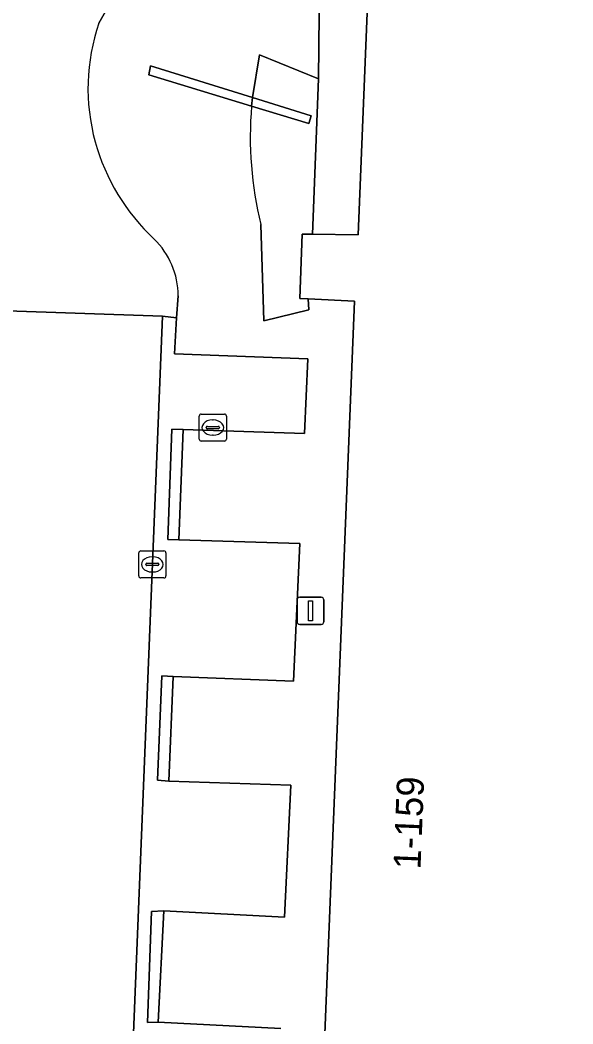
# Model space of a CAD drawing. Extents: x 160077 to 160948, y 386481 to 387498.
# Drawn here: x 160843.1 to 160863.5, y 386763.42 to 386800.47 of the extents above; entities that cross this region are included whole.
import ezdxf

# ---------------------------------------------------------------- set-up
doc = ezdxf.new("R2010")
doc.units = 0
for name, color, linetype in [('IMGEO_Brandkraan', 7, 'Continuous'), ('IMGEO_Kolk', 7, 'Continuous'), ('IMGEO_Lichtmast', 7, 'Continuous'), ('IMGEO_Muur', 7, 'Continuous'), ('IMGEO_Pand', 7, 'Continuous'), ('IMGEO_Pand_nummerreeks', 7, 'Continuous'), ('IMGEO_Parkeervlak_open', 7, 'Continuous'), ('IMGEO_Rijbaan_lokaal_open', 7, 'Continuous'), ('IMGEO_Voetpad_open', 7, 'Continuous')]:
    doc.layers.add(name, color=color, linetype=linetype)

msp = doc.modelspace()

# ---------------------------------------------------------------- linework, layer by layer
at = {"layer": 'IMGEO_Brandkraan'}
for p, q in [((160849.715, 386785.005), (160849.715, 386785.857)), ((160849.79, 386785.931), (160850.642, 386785.931)), ((160850.203, 386785.711), (160850.228, 386785.711)), ((160850.716, 386785.857), (160850.716, 386785.005)), ((160849.974, 386785.425), (160849.974, 386785.437)), ((160850.412, 386785.388), (160850.014, 386785.388)), ((160850.017, 386785.474), (160850.415, 386785.474)), ((160850.458, 386785.437), (160850.458, 386785.425)), ((160850.226, 386785.151), (160850.201, 386785.151)), ((160850.642, 386784.931), (160849.79, 386784.931))]:
    msp.add_line(p, q, dxfattribs=at)
for points in [[(160849.715, 386785.005), (160849.715, 386785.857)], [(160849.79, 386785.931), (160850.642, 386785.931)], [(160850.716, 386785.857), (160850.716, 386785.005)], [(160850.642, 386784.931), (160849.79, 386784.931)]]:
    msp.add_lwpolyline(points, dxfattribs=at)
for centre, radius, start, end in [((160849.792, 386785.855), 0.0765, 91.552, 178.448), ((160849.792, 386785.855), 0.0765, 91.552, 178.448), ((160850.64, 386785.855), 0.0765, 1.552, 88.448), ((160850.64, 386785.855), 0.0765, 1.552, 88.448), ((160850.014, 386785.434), 0.0403, 85.8775, 175.7526), ((160850.011, 386785.424), 0.0366, 178.938, 274.7102), ((160850.415, 386785.431), 0.043, 264.8664, 352.4533), ((160850.419, 386785.436), 0.0386, 1.7309, 96.639), ((160849.792, 386785.007), 0.0765, 181.552, 268.448), ((160849.792, 386785.007), 0.0765, 181.552, 268.448), ((160850.64, 386785.007), 0.0765, 271.552, 358.448), ((160850.64, 386785.007), 0.0765, 271.552, 358.448)]:
    msp.add_arc(centre, radius, start, end, dxfattribs=at)
for centre, major_axis, ratio, start_param, end_param in [((160850.202, 386785.431), (-0.387, 0.002), 0.722429, 4.712389, 7.853982), ((160850.227, 386785.431), (-0.39, 0.002), 0.717154, 1.570796, 4.712389)]:
    msp.add_ellipse(centre, major_axis=major_axis, ratio=ratio, start_param=start_param, end_param=end_param, dxfattribs=at)
at = {"layer": 'IMGEO_Kolk'}
for p, q in [((160847.484, 386779.954), (160847.484, 386780.806)), ((160847.559, 386780.88), (160848.411, 386780.88)), ((160847.972, 386780.66), (160847.997, 386780.66)), ((160848.485, 386780.806), (160848.485, 386779.954)), ((160847.743, 386780.374), (160847.743, 386780.386)), ((160848.181, 386780.337), (160847.783, 386780.337)), ((160847.786, 386780.423), (160848.184, 386780.423)), ((160848.227, 386780.386), (160848.227, 386780.374)), ((160848.411, 386779.88), (160847.559, 386779.88)), ((160847.995, 386780.1), (160847.97, 386780.1))]:
    msp.add_line(p, q, dxfattribs=at)
for points in [[(160847.484, 386779.954), (160847.484, 386780.806)], [(160847.559, 386780.88), (160848.411, 386780.88)], [(160848.485, 386780.806), (160848.485, 386779.954)], [(160848.411, 386779.88), (160847.559, 386779.88)]]:
    msp.add_lwpolyline(points, dxfattribs=at)
for centre, radius, start, end in [((160847.561, 386780.804), 0.0765, 91.552, 178.448), ((160847.561, 386780.804), 0.0765, 91.552, 178.448), ((160848.409, 386780.804), 0.0765, 1.552, 88.448), ((160848.409, 386780.804), 0.0765, 1.552, 88.448), ((160847.783, 386780.383), 0.0403, 85.8775, 175.7526), ((160847.78, 386780.373), 0.0366, 178.938, 274.7102), ((160848.184, 386780.38), 0.043, 264.8664, 352.4533), ((160848.188, 386780.385), 0.0386, 1.7309, 96.639), ((160847.561, 386779.956), 0.0765, 181.552, 268.448), ((160847.561, 386779.956), 0.0765, 181.552, 268.448), ((160848.409, 386779.956), 0.0765, 271.552, 358.448), ((160848.409, 386779.956), 0.0765, 271.552, 358.448)]:
    msp.add_arc(centre, radius, start, end, dxfattribs=at)
for centre, major_axis, ratio, start_param, end_param in [((160847.971, 386780.38), (-0.387, 0.002), 0.722429, 4.712389, 7.853982), ((160847.996, 386780.38), (-0.39, 0.002), 0.717154, 1.570796, 4.712389)]:
    msp.add_ellipse(centre, major_axis=major_axis, ratio=ratio, start_param=start_param, end_param=end_param, dxfattribs=at)
at = {"layer": 'IMGEO_Lichtmast'}
for p, q in [((160853.322, 386778.267), (160853.322, 386779.067)), ((160853.322, 386779.067), (160853.322, 386778.267)), ((160853.422, 386779.167), (160854.212, 386779.167)), ((160854.212, 386779.167), (160853.422, 386779.167)), ((160854.312, 386779.067), (160854.312, 386778.267)), ((160854.312, 386778.267), (160854.312, 386779.067)), ((160854.212, 386778.167), (160853.422, 386778.167)), ((160853.422, 386778.167), (160854.212, 386778.167))]:
    msp.add_line(p, q, dxfattribs=at)
msp.add_lwpolyline([(160853.742, 386779.042), (160853.892, 386779.042), (160853.892, 386778.292), (160853.742, 386778.292), (160853.742, 386779.042)], dxfattribs=at)
for centre, start, end in [((160853.422, 386779.067), 90, 180), ((160853.422, 386779.067), 90, 180), ((160854.212, 386779.067), 0, 90), ((160854.212, 386779.067), 360, 90), ((160853.422, 386778.267), 180, 270), ((160853.422, 386778.267), 180, 270), ((160854.212, 386778.267), 270, 0), ((160854.212, 386778.267), 270, 0)]:
    msp.add_arc(centre, 0.1, start, end, dxfattribs=at)
at = {"layer": 'IMGEO_Muur'}
for points in [[(160847.911, 386798.781), (160847.851, 386798.447), (160851.645, 386797.299), (160851.675, 386797.611)], [(160853.762, 386796.659), (160853.848, 386796.936), (160851.675, 386797.611), (160851.645, 386797.299)]]:
    msp.add_lwpolyline(points, close=True, dxfattribs=at)
at = {"layer": 'IMGEO_Pand'}
msp.add_lwpolyline([(160870.355, 386819.324), (160863.861, 386819.593), (160862.637, 386819.644), (160862.79, 386822.962), (160858.757, 386823.153), (160858.761, 386823.291), (160858.889, 386827.388), (160856.992, 386827.473), (160855.58, 386792.545), (160853.896, 386792.569), (160853.513, 386792.574), (160853.428, 386790.191), (160853.733, 386790.177), (160855.447, 386790.101), (160853.818, 386750), (160852.907, 386727.563), (160854.941, 386727.457), (160854.694, 386721.954), (160863.07, 386721.582), (160863.34, 386727.03), (160865.755, 386726.982), (160866.628, 386726.964), (160867.558, 386750)], close=True, dxfattribs=at)
at = {"layer": 'IMGEO_Parkeervlak_open'}
msp.add_lwpolyline([(160852.731, 386763.253), (160848.204, 386763.485), (160847.803, 386763.479), (160847.958, 386767.569), (160848.405, 386767.599), (160852.856, 386767.364), (160853.089, 386772.227), (160848.593, 386772.386), (160848.171, 386772.421), (160848.333, 386776.266), (160848.746, 386776.249), (160853.198, 386776.073), (160853.421, 386781.147), (160848.959, 386781.292), (160848.56, 386781.305), (160848.697, 386785.37), (160849.118, 386785.359), (160853.599, 386785.215), (160853.726, 386787.966), (160848.802, 386788.158), (160848.872, 386789.482), (160848.354, 386789.544), (160846.759, 386750)], dxfattribs=at)
at = {"layer": 'IMGEO_Rijbaan_lokaal_open'}
for points in [[(160846.006, 386800.354), (160846.804, 386801.773), (160847.261, 386802.339), (160846.48, 386802.388), (160841.228, 386802.482)], [(160842.27, 386791.041), (160842.26, 386789.749), (160848.354, 386789.544), (160848.872, 386789.482), (160848.941, 386790.298)]]:
    msp.add_lwpolyline(points, dxfattribs=at)
msp.add_lwpolyline([(160842.26, 386789.749), (160840.676, 386750), (160838.354, 386691.756), (160844.396, 386691.434), (160846.759, 386750), (160848.354, 386789.544)], close=True, dxfattribs=at)
for centre, radius, start, end in [((160853.082, 386797.949), 7.474, 161.2291, 195.2598), ((160853.294, 386798.026), 7.698, 195.3976, 227.0632), ((160845.977, 386790.271), 2.964, 0.5159, 45.6232)]:
    msp.add_arc(centre, radius, start, end, dxfattribs=at)
at = {"layer": 'IMGEO_Voetpad_open'}
for points in [[(160851.127, 386819.624), (160854.812, 386819.479), (160854.645, 386814.456), (160850.319, 386814.644), (160850.118, 386810.584), (160854.409, 386810.41), (160854.203, 386805.69), (160854.193, 386805.458), (160854.11, 386798.296), (160853.896, 386792.569), (160855.58, 386792.545), (160856.992, 386827.473), (160858.889, 386827.388), (160858.761, 386823.291), (160858.757, 386823.153), (160862.79, 386822.962), (160864, 386822.905), (160870.482, 386822.599), (160875.116, 386822.454), (160875.744, 386822.434)], [(160851.645, 386797.299), (160847.851, 386798.447), (160847.911, 386798.781), (160851.675, 386797.611), (160851.938, 386799.188), (160854.11, 386798.296), (160854.193, 386805.458), (160850.044, 386805.639), (160850.033, 386805.434), (160849.985, 386805.104), (160849.907, 386804.779), (160849.801, 386804.463), (160849.667, 386804.157), (160849.507, 386803.865), (160849.321, 386803.588), (160849.11, 386803.328), (160848.878, 386803.089), (160847.97, 386802.354), (160847.204, 386801.473), (160846.804, 386801.773), (160846.006, 386800.354)], [(160851.989, 386792.929), (160852.096, 386789.369), (160853.759, 386789.772), (160853.733, 386790.177), (160853.428, 386790.191), (160853.513, 386792.574), (160853.896, 386792.569), (160854.11, 386798.296), (160851.938, 386799.188), (160851.675, 386797.611), (160853.848, 386796.936), (160853.762, 386796.659), (160851.645, 386797.299)], [(160854.941, 386727.457), (160852.907, 386727.563), (160853.818, 386750), (160855.447, 386790.101), (160853.733, 386790.177), (160853.759, 386789.772), (160852.096, 386789.369), (160851.989, 386792.929)], [(160848.941, 386790.298), (160848.872, 386789.482), (160848.802, 386788.158), (160853.726, 386787.966), (160853.599, 386785.215), (160849.118, 386785.359), (160848.959, 386781.292), (160853.421, 386781.147), (160853.198, 386776.073), (160848.746, 386776.249), (160848.593, 386772.386), (160853.089, 386772.227), (160852.856, 386767.364), (160848.405, 386767.599), (160848.204, 386763.485), (160852.731, 386763.253)]]:
    msp.add_lwpolyline(points, dxfattribs=at)
for points in [[(160849.118, 386785.359), (160848.697, 386785.37), (160848.56, 386781.305), (160848.959, 386781.292)], [(160848.746, 386776.249), (160848.333, 386776.266), (160848.171, 386772.421), (160848.593, 386772.386)], [(160848.204, 386763.485), (160848.405, 386767.599), (160847.958, 386767.569), (160847.803, 386763.479)]]:
    msp.add_lwpolyline(points, close=True, dxfattribs=at)
for centre, radius, start, end in [((160853.082, 386797.949), 7.474, 161.2291, 195.2598), ((160865.139, 386796.163), 13.542, 175.1864, 193.8155), ((160865.139, 386796.163), 13.542, 175.1864, 193.8155), ((160853.294, 386798.026), 7.698, 195.3976, 227.0632), ((160845.977, 386790.271), 2.964, 0.5159, 45.6232)]:
    msp.add_arc(centre, radius, start, end, dxfattribs=at)

# ---------------------------------------------------------------- texts
at = {"layer": 'IMGEO_Pand_nummerreeks'}
msp.add_text('1-159', height=1, rotation=87.674, dxfattribs=at).set_placement((160857.877, 386769.114))

doc.saveas('drawing.dxf')
